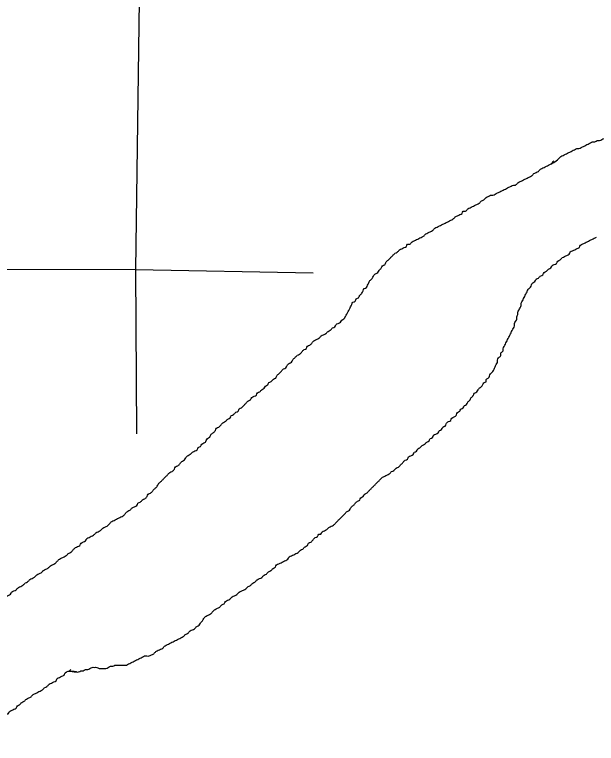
# Model space of a CAD drawing. Extents: x 813775 to 1157140, y 1757555 to 1979907.
# Drawn here: x 1017285 to 1018711, y 1863601 to 1865388 of the extents above; entities that cross this region are included whole.
import ezdxf

# ---------------------------------------------------------------- set-up
doc = ezdxf.new("R2010")
doc.units = 0
doc.layers.add('Level 35', color=7, linetype='Continuous')
doc.layers.add('Level 5', color=7, linetype='Continuous')

msp = doc.modelspace()

# ---------------------------------------------------------------- linework, layer by layer
at = {"layer": 'Level 35'}
for points in [[(1018607.1, 1865028.7), (1018600.1, 1865022), (1018618.2, 1865034.2), (1018623.8, 1865039.8), (1018629.4, 1865042.6), (1018635, 1865045.4), (1018640.5, 1865048.2), (1018646.1, 1865051), (1018651.7, 1865053.8), (1018657.3, 1865056.6), (1018662.9, 1865059.4), (1018668.4, 1865059.4), (1018674, 1865062.2), (1018679.6, 1865064.9), (1018685.2, 1865067.7), (1018690.8, 1865070.5), (1018696.3, 1865073.3), (1018701.9, 1865076.1), (1018707.5, 1865076.1), (1018713.1, 1865078.9), (1018718.7, 1865078.9), (1018724.2, 1865081.7), (1018729.8, 1865084.5), (1018735.4, 1865084.5), (1018741, 1865087.3), (1018746.5, 1865090.1), (1018752.1, 1865090.1), (1018757.7, 1865090.1), (1018763.3, 1865092.9), (1018768.9, 1865095.6), (1018774.4, 1865095.6), (1018780, 1865098.4), (1018785.6, 1865098.4), (1018791.2, 1865101.2), (1018796.8, 1865101.2), (1018802.3, 1865104), (1018807.9, 1865104), (1018813.5, 1865104), (1018819.1, 1865101.2), (1018824.7, 1865101.2), (1018830.2, 1865101.2), (1018835.8, 1865098.4), (1018841.4, 1865098.4), (1018847, 1865095.6), (1018852.6, 1865095.6), (1018858.1, 1865095.6), (1018863.7, 1865092.9), (1018869.3, 1865092.9), (1018874.9, 1865090.1), (1018880.4, 1865087.3), (1018886, 1865087.3), (1018891.6, 1865084.5), (1018897.2, 1865084.5), (1018902.8, 1865081.7), (1018908.3, 1865081.7), (1018913.9, 1865078.9), (1018919.5, 1865078.9), (1018925.1, 1865078.9), (1018930.7, 1865076.1), (1018936.2, 1865076.1), (1018941.8, 1865076.1), (1018947.4, 1865076.1), (1018953, 1865076.1), (1018958.6, 1865076.1), (1018964.1, 1865076.1), (1018969.7, 1865076.1), (1018975.3, 1865076.1), (1018980.9, 1865076.1), (1018986.4, 1865076.1), (1018992, 1865076.1), (1018997.6, 1865076.1), (1019003.2, 1865076.1), (1019008.8, 1865076.1), (1019014.3, 1865073.3), (1019019.9, 1865073.3), (1019025.5, 1865073.3), (1019031.1, 1865073.3), (1019036.7, 1865073.3), (1019042.2, 1865073.3), (1019047.8, 1865070.5), (1019053.4, 1865070.5), (1019059, 1865070.5), (1019064.6, 1865070.5), (1019070.1, 1865070.5), (1019075.7, 1865070.5), (1019081.3, 1865070.5), (1019086.9, 1865070.5), (1019092.5, 1865070.5), (1019098, 1865067.7), (1019103.6, 1865067.7), (1019109.2, 1865070.5)], [(1018557.7, 1864998), (1018563.3, 1865000.8), (1018568.9, 1865003.5), (1018574.4, 1865009.1), (1018580, 1865011.9), (1018585.6, 1865014.7), (1018591.2, 1865017.5), (1018596.7, 1865020.3), (1018600.1, 1865022)], [(1018092.4, 1864641.8), (1018105.8, 1864665.8), (1018108.6, 1864671.4), (1018111.4, 1864677), (1018114.2, 1864682.6), (1018119.7, 1864685.4), (1018122.5, 1864691), (1018128.1, 1864693.8), (1018130.9, 1864699.3), (1018136.5, 1864704.9), (1018139.3, 1864710.5), (1018142, 1864716.1), (1018147.6, 1864718.9), (1018150.4, 1864724.5), (1018153.2, 1864730), (1018156, 1864735.6), (1018161.6, 1864741.2), (1018164.4, 1864746.8), (1018169.9, 1864752.4), (1018175.5, 1864755.2), (1018178.3, 1864760.7), (1018183.9, 1864766.3), (1018186.7, 1864771.9), (1018192.3, 1864774.7), (1018195, 1864780.3), (1018200.6, 1864785.9), (1018206.2, 1864791.4), (1018211.8, 1864797), (1018217.4, 1864802.6), (1018222.9, 1864805.4), (1018228.5, 1864811), (1018234.1, 1864813.8), (1018239.7, 1864816.6), (1018245.3, 1864819.3), (1018248.1, 1864824.9), (1018253.6, 1864824.9), (1018259.2, 1864830.5), (1018264.8, 1864833.3), (1018270.4, 1864836.1), (1018275.9, 1864838.9), (1018281.5, 1864841.7), (1018287.1, 1864844.5), (1018292.7, 1864850), (1018298.3, 1864852.8), (1018303.8, 1864855.6), (1018309.4, 1864858.4), (1018315, 1864864), (1018320.6, 1864866.8), (1018326.2, 1864869.6), (1018331.7, 1864872.4), (1018337.3, 1864875.2), (1018342.9, 1864878), (1018348.5, 1864880.7), (1018354.1, 1864883.5), (1018359.6, 1864886.3), (1018365.2, 1864891.9), (1018370.8, 1864894.7), (1018376.4, 1864897.5), (1018381.9, 1864900.3), (1018384.7, 1864905.9), (1018390.3, 1864905.9), (1018395.9, 1864911.4), (1018401.5, 1864914.2), (1018407.1, 1864917), (1018412.6, 1864919.8), (1018418.2, 1864922.6), (1018423.8, 1864925.4), (1018429.4, 1864931), (1018435, 1864933.8), (1018440.5, 1864939.4), (1018446.1, 1864942.1), (1018451.7, 1864944.9), (1018457.3, 1864944.9), (1018462.8, 1864947.7), (1018468.4, 1864950.5), (1018474, 1864953.3), (1018479.6, 1864956.1), (1018485.2, 1864958.9), (1018490.7, 1864961.7), (1018496.3, 1864964.5), (1018501.9, 1864967.3), (1018507.5, 1864970.1), (1018513.1, 1864970.1), (1018518.6, 1864975.6), (1018524.2, 1864978.4), (1018529.8, 1864981.2), (1018535.4, 1864984), (1018541, 1864986.8), (1018546.5, 1864989.6), (1018552.1, 1864992.4), (1018557.7, 1864998)], [(1018376.4, 1864415.2), (1018379.2, 1864420.8), (1018384.7, 1864423.6), (1018387.5, 1864429.2), (1018393.1, 1864432), (1018395.9, 1864437.5), (1018401.5, 1864443.1), (1018404.3, 1864448.7), (1018409.8, 1864454.3), (1018412.6, 1864459.9), (1018418.2, 1864462.7), (1018421, 1864468.2), (1018426.6, 1864473.8), (1018432.2, 1864479.4), (1018435, 1864485), (1018440.5, 1864487.8), (1018440.5, 1864493.4), (1018446.1, 1864496.2), (1018448.9, 1864501.7), (1018451.7, 1864507.3), (1018457.3, 1864512.9), (1018460.1, 1864518.5), (1018462.8, 1864524.1), (1018465.6, 1864529.6), (1018468.4, 1864535.2), (1018468.4, 1864540.8), (1018471.2, 1864546.4), (1018476.8, 1864552), (1018476.8, 1864557.6), (1018482.4, 1864563.1), (1018482.4, 1864568.7), (1018485.2, 1864574.3), (1018488, 1864579.9), (1018490.7, 1864585.5), (1018493.5, 1864591), (1018496.3, 1864596.6), (1018499.1, 1864602.2), (1018501.9, 1864607.8), (1018504.7, 1864613.4), (1018507.5, 1864619), (1018510.3, 1864624.5), (1018510.3, 1864630.1), (1018513.1, 1864635.7), (1018515.8, 1864641.3), (1018515.8, 1864646.9), (1018518.6, 1864652.4), (1018518.6, 1864658), (1018521.4, 1864663.6), (1018524.2, 1864669.2), (1018527, 1864674.8), (1018527, 1864680.4), (1018529.8, 1864685.9), (1018532.6, 1864691.5), (1018535.4, 1864697.1), (1018538.2, 1864702.7), (1018541, 1864708.3), (1018543.7, 1864713.8), (1018549.3, 1864719.4), (1018552.1, 1864725), (1018554.9, 1864730.6), (1018560.5, 1864733.4), (1018563.3, 1864739), (1018568.9, 1864741.8), (1018574.4, 1864747.3), (1018580, 1864750.1), (1018582.8, 1864755.7), (1018588.4, 1864758.5), (1018594, 1864764.1), (1018599.5, 1864766.9), (1018602.3, 1864772.5), (1018607.9, 1864775.2), (1018613.5, 1864778), (1018616.3, 1864783.6), (1018621.9, 1864786.4), (1018627.4, 1864792), (1018633, 1864794.8), (1018638.6, 1864797.6), (1018644.2, 1864800.4), (1018647, 1864805.9), (1018652.5, 1864808.7), (1018658.1, 1864811.5), (1018663.7, 1864814.3), (1018669.3, 1864817.1), (1018672.1, 1864822.7), (1018677.6, 1864825.5), (1018683.2, 1864828.3), (1018688.8, 1864831.1), (1018694.4, 1864833.9), (1018700, 1864836.6), (1018705.5, 1864839.4), (1018711.1, 1864842.2)], [(1017897.1, 1864471.6), (1017899.9, 1864477.2), (1017905.5, 1864480), (1017908.3, 1864485.5), (1017913.9, 1864488.3), (1017919.4, 1864493.9), (1017925, 1864496.7), (1017927.8, 1864502.3), (1017933.4, 1864507.9), (1017939, 1864513.5), (1017944.5, 1864519), (1017950.1, 1864521.8), (1017952.9, 1864527.4), (1017958.5, 1864533), (1017964.1, 1864535.8), (1017966.9, 1864541.4), (1017972.4, 1864546.9), (1017978, 1864552.5), (1017983.6, 1864555.3), (1017989.2, 1864560.9), (1017994.8, 1864566.5), (1018000.3, 1864569.3), (1018003.1, 1864574.9), (1018008.7, 1864577.6), (1018014.3, 1864583.2), (1018019.9, 1864588.8), (1018025.4, 1864591.6), (1018031, 1864594.4), (1018036.6, 1864600), (1018042.2, 1864602.8), (1018047.8, 1864605.6), (1018053.3, 1864611.1), (1018058.9, 1864613.9), (1018064.5, 1864619.5), (1018070.1, 1864622.3), (1018072.9, 1864627.9), (1018078.4, 1864630.7), (1018084, 1864633.5), (1018086.8, 1864639), (1018092.4, 1864641.8), (1018095.2, 1864647.4)], [(1017439.6, 1864083.7), (1017445.2, 1864086.4), (1017448, 1864092), (1017453.6, 1864094.8), (1017459.2, 1864097.6), (1017462, 1864103.2), (1017467.5, 1864106), (1017473.1, 1864108.8), (1017478.7, 1864111.6), (1017484.3, 1864117.1), (1017489.8, 1864119.9), (1017495.4, 1864122.7), (1017501, 1864128.3), (1017506.6, 1864131.1), (1017512.2, 1864133.9), (1017517.7, 1864139.5), (1017523.3, 1864145.1), (1017528.9, 1864147.8), (1017534.5, 1864150.6), (1017540.1, 1864153.4), (1017545.6, 1864156.2), (1017551.2, 1864159), (1017556.8, 1864164.6), (1017562.4, 1864170.2), (1017568, 1864173), (1017573.5, 1864178.5), (1017579.1, 1864181.3), (1017584.7, 1864184.1), (1017587.5, 1864189.7), (1017593.1, 1864192.5), (1017598.6, 1864198.1), (1017604.2, 1864200.9), (1017609.8, 1864206.5), (1017612.6, 1864212), (1017618.2, 1864214.8), (1017623.7, 1864220.4), (1017629.3, 1864226), (1017634.9, 1864231.6), (1017637.7, 1864237.2), (1017643.3, 1864242.7), (1017648.9, 1864248.3), (1017654.4, 1864253.9), (1017660, 1864259.5), (1017665.6, 1864265.1), (1017671.2, 1864267.9), (1017676.7, 1864273.4), (1017679.5, 1864279), (1017685.1, 1864281.8), (1017690.7, 1864287.4), (1017696.3, 1864293), (1017701.9, 1864295.8), (1017704.6, 1864301.3), (1017710.2, 1864306.9), (1017715.8, 1864309.7), (1017721.4, 1864315.3), (1017727, 1864318.1), (1017732.5, 1864320.9), (1017735.3, 1864326.5), (1017740.9, 1864329.3), (1017743.7, 1864334.8), (1017749.3, 1864337.6), (1017754.9, 1864343.2), (1017757.6, 1864348.8), (1017763.2, 1864351.6), (1017766, 1864357.2), (1017771.6, 1864362.7), (1017777.2, 1864368.3), (1017780, 1864373.9), (1017785.5, 1864376.7), (1017791.1, 1864382.3), (1017796.7, 1864387.9), (1017802.3, 1864390.7), (1017807.9, 1864396.2), (1017813.4, 1864399), (1017816.2, 1864404.6), (1017821.8, 1864407.4), (1017827.4, 1864413), (1017833, 1864415.8), (1017835.8, 1864421.4), (1017841.3, 1864424.1), (1017846.9, 1864429.7), (1017852.5, 1864435.3), (1017858.1, 1864440.9), (1017863.6, 1864443.7), (1017866.4, 1864449.3), (1017872, 1864452.1), (1017877.6, 1864454.8), (1017880.4, 1864460.4), (1017886, 1864463.2), (1017891.5, 1864468.8), (1017897.1, 1864471.6)], [(1017924.5, 1864032.9), (1017927.3, 1864038.4), (1017932.8, 1864041.2), (1017938.4, 1864044), (1017944, 1864046.8), (1017949.6, 1864049.6), (1017955.1, 1864052.4), (1017957.9, 1864058), (1017963.5, 1864060.8), (1017969.1, 1864063.6), (1017974.7, 1864066.3), (1017980.3, 1864069.1), (1017985.8, 1864074.7), (1017991.4, 1864077.5), (1017997, 1864083.1), (1018002.6, 1864085.9), (1018005.4, 1864091.5), (1018010.9, 1864094.3), (1018016.5, 1864099.8), (1018022.1, 1864105.4), (1018027.7, 1864108.2), (1018030.5, 1864113.8), (1018036, 1864113.8), (1018038.8, 1864119.4), (1018044.4, 1864122.2), (1018050, 1864125), (1018055.6, 1864130.5), (1018061.2, 1864133.3), (1018066.7, 1864136.1), (1018072.3, 1864141.7), (1018077.9, 1864147.3), (1018083.5, 1864152.9), (1018089, 1864158.4), (1018094.6, 1864164), (1018100.2, 1864169.6), (1018105.8, 1864172.4), (1018108.6, 1864178), (1018114.2, 1864183.6), (1018119.7, 1864189.1), (1018125.3, 1864194.7), (1018130.9, 1864197.5), (1018133.7, 1864203.1), (1018139.3, 1864205.9), (1018142, 1864211.5), (1018147.6, 1864214.3), (1018153.2, 1864219.8), (1018158.8, 1864225.4), (1018164.4, 1864231), (1018169.9, 1864236.6), (1018175.5, 1864242.2), (1018181.1, 1864247.8), (1018186.7, 1864253.3), (1018192.3, 1864256.1), (1018197.8, 1864258.9), (1018203.4, 1864261.7), (1018209, 1864267.3), (1018214.6, 1864270.1), (1018220.2, 1864275.7), (1018225.7, 1864278.5), (1018231.3, 1864284), (1018236.9, 1864289.6), (1018242.5, 1864295.2), (1018248.1, 1864298), (1018250.8, 1864303.6), (1018256.4, 1864306.4), (1018262, 1864309.2), (1018264.8, 1864314.7), (1018270.4, 1864317.5), (1018273.2, 1864323.1), (1018278.7, 1864325.9), (1018284.3, 1864331.5), (1018289.9, 1864334.3), (1018295.5, 1864339.9), (1018301.1, 1864342.7), (1018303.8, 1864348.2), (1018309.4, 1864351), (1018312.2, 1864356.6), (1018317.8, 1864359.4), (1018323.4, 1864362.2), (1018326.2, 1864367.8), (1018331.7, 1864370.6), (1018334.5, 1864376.1), (1018340.1, 1864378.9), (1018342.9, 1864384.5), (1018348.5, 1864390.1), (1018354.1, 1864392.9), (1018356.8, 1864398.5), (1018362.4, 1864401.3), (1018368, 1864406.8), (1018370.8, 1864412.4), (1018376.4, 1864415.2)], [(1016938.4, 1863727.3), (1016959.8, 1863748.7), (1016962.6, 1863754.3), (1016965.4, 1863759.9), (1016971, 1863765.5), (1016976.6, 1863768.3), (1016982.1, 1863773.9), (1016987.7, 1863773.9), (1016993.3, 1863779.4), (1016998.9, 1863782.2), (1017004.5, 1863782.2), (1017010, 1863785), (1017015.6, 1863787.8), (1017021.2, 1863790.6), (1017026.8, 1863790.6), (1017032.4, 1863796.2), (1017037.9, 1863799), (1017043.5, 1863801.8), (1017049.1, 1863807.3), (1017054.7, 1863810.1), (1017060.3, 1863815.7), (1017065.8, 1863818.5), (1017071.4, 1863821.3), (1017074.2, 1863826.9), (1017079.8, 1863829.7), (1017082.6, 1863835.3), (1017088.2, 1863838), (1017093.7, 1863840.8), (1017099.3, 1863843.6), (1017104.9, 1863846.4), (1017110.5, 1863849.2), (1017116, 1863852), (1017121.6, 1863857.6), (1017127.2, 1863860.4), (1017132.8, 1863863.2), (1017138.4, 1863866), (1017143.9, 1863868.7), (1017149.5, 1863871.5), (1017155.1, 1863874.3), (1017160.7, 1863879.9), (1017166.3, 1863882.7), (1017171.8, 1863885.5), (1017177.4, 1863888.3), (1017183, 1863893.9), (1017188.6, 1863896.7), (1017194.2, 1863902.2), (1017199.7, 1863907.8), (1017205.3, 1863910.6), (1017210.9, 1863913.4), (1017216.5, 1863916.2), (1017222, 1863921.8), (1017227.6, 1863927.4), (1017233.2, 1863930.1), (1017238.8, 1863935.7), (1017244.4, 1863938.5), (1017249.9, 1863944.1), (1017255.5, 1863946.9), (1017261.1, 1863952.5), (1017263.9, 1863958.1), (1017269.5, 1863963.6), (1017275.1, 1863966.4), (1017277.8, 1863972), (1017283.4, 1863974.8), (1017289, 1863977.6), (1017294.6, 1863983.2), (1017300.2, 1863986), (1017305.7, 1863988.8), (1017311.3, 1863994.3), (1017316.9, 1863997.1), (1017322.5, 1864002.7), (1017328.1, 1864005.5), (1017333.6, 1864008.3), (1017339.2, 1864013.9), (1017344.8, 1864016.7), (1017350.4, 1864019.5), (1017355.9, 1864025), (1017361.5, 1864027.8), (1017367.1, 1864030.6), (1017372.7, 1864036.2), (1017378.3, 1864039), (1017383.8, 1864041.8), (1017389.4, 1864047.4), (1017395, 1864053), (1017400.6, 1864055.7), (1017406.2, 1864058.5), (1017411.7, 1864061.3), (1017417.3, 1864066.9), (1017422.9, 1864069.7), (1017428.5, 1864075.3), (1017434.1, 1864080.9), (1017439.6, 1864083.7)], [(1017430.7, 1863776.1), (1017436.3, 1863776.1), (1017441.9, 1863776.1), (1017447.4, 1863778.9), (1017453, 1863778.9), (1017458.6, 1863781.7), (1017464.2, 1863781.7), (1017469.8, 1863784.5), (1017475.3, 1863787.3), (1017480.9, 1863787.3), (1017486.5, 1863787.3), (1017492.1, 1863784.5), (1017497.7, 1863784.5), (1017503.2, 1863784.5), (1017508.8, 1863784.5), (1017514.4, 1863787.3), (1017520, 1863790), (1017525.6, 1863790), (1017531.1, 1863792.8), (1017536.7, 1863792.8), (1017542.3, 1863792.8), (1017547.9, 1863792.8), (1017553.4, 1863792.8), (1017559, 1863792.8), (1017564.6, 1863795.6), (1017570.2, 1863798.4), (1017575.8, 1863801.2), (1017581.3, 1863804), (1017586.9, 1863806.8), (1017592.5, 1863809.6), (1017598.1, 1863812.4), (1017603.7, 1863815.2), (1017609.2, 1863815.2), (1017614.8, 1863815.2), (1017620.4, 1863818), (1017626, 1863820.7), (1017631.6, 1863826.3), (1017637.1, 1863829.1), (1017642.7, 1863831.9), (1017648.3, 1863834.7), (1017653.9, 1863840.3), (1017659.5, 1863843.1), (1017665, 1863845.9), (1017670.6, 1863848.7), (1017676.2, 1863851.4), (1017681.8, 1863854.2), (1017687.3, 1863857), (1017692.9, 1863859.8), (1017698.5, 1863862.6), (1017704.1, 1863868.2), (1017709.7, 1863871), (1017715.2, 1863876.6), (1017720.8, 1863879.4), (1017726.4, 1863882.1), (1017732, 1863887.7), (1017737.6, 1863890.5), (1017740.4, 1863896.1), (1017745.9, 1863901.7), (1017748.7, 1863907.3), (1017754.3, 1863912.8), (1017759.9, 1863915.6), (1017765.5, 1863918.4), (1017771, 1863924), (1017776.6, 1863929.6), (1017782.2, 1863932.4), (1017787.8, 1863935.2), (1017793.4, 1863940.8), (1017798.9, 1863943.5), (1017801.7, 1863949.1), (1017807.3, 1863951.9), (1017812.9, 1863954.7), (1017818.5, 1863960.3), (1017824, 1863963.1), (1017829.6, 1863965.9), (1017835.2, 1863971.5), (1017840.8, 1863974.2), (1017846.4, 1863977), (1017851.9, 1863979.8), (1017857.5, 1863985.4), (1017863.1, 1863988.2), (1017868.7, 1863993.8), (1017874.2, 1863996.6), (1017879.8, 1864002.2), (1017885.4, 1864004.9), (1017891, 1864007.7), (1017896.6, 1864013.3), (1017902.1, 1864016.1), (1017907.7, 1864021.7), (1017913.3, 1864024.5), (1017918.9, 1864030.1), (1017924.5, 1864032.9)], [(1017177.4, 1863600.8), (1017183, 1863606.4), (1017188.6, 1863609.2), (1017194.2, 1863612), (1017196.9, 1863617.6), (1017202.5, 1863623.1), (1017208.1, 1863628.7), (1017213.7, 1863631.5), (1017219.3, 1863637.1), (1017224.8, 1863642.7), (1017230.4, 1863645.5), (1017236, 1863648.3), (1017238.8, 1863653.8), (1017244.4, 1863656.6), (1017249.9, 1863662.2), (1017255.5, 1863665), (1017261.1, 1863667.8), (1017263.9, 1863673.4), (1017269.5, 1863673.4), (1017272.3, 1863679), (1017277.8, 1863681.8), (1017283.4, 1863684.5), (1017289, 1863687.3), (1017291.8, 1863692.9), (1017297.4, 1863695.7), (1017302.9, 1863701.3), (1017308.5, 1863704.1), (1017314.1, 1863709.7), (1017319.7, 1863712.5), (1017325.3, 1863715.2), (1017330.8, 1863720.8), (1017336.4, 1863723.6), (1017342, 1863726.4), (1017347.6, 1863729.2), (1017353.2, 1863732), (1017358.7, 1863737.6), (1017364.3, 1863740.4), (1017369.9, 1863745.9), (1017375.5, 1863748.7), (1017381.1, 1863751.5), (1017386.6, 1863754.3), (1017389.4, 1863759.9), (1017395, 1863762.7), (1017400.6, 1863765.5), (1017406.2, 1863768.3), (1017408.9, 1863773.9), (1017436.3, 1863776.1), (1017420.1, 1863779.4), (1017422.9, 1863782.2)]]:
    msp.add_spline(points, degree=3, dxfattribs=at)
at = {"layer": 'Level 5'}
for points in [[(1017617.1, 1867403.5), (1017581.6, 1864762.6)], [(1017196.9, 1864763.7), (1017581.6, 1864762.6)], [(1017581.6, 1864762.6), (1017583.9, 1864359.8)], [(1017581.6, 1864762.6), (1018016.7, 1864754.5)]]:
    msp.add_lwpolyline(points, dxfattribs=at)

doc.saveas('drawing.dxf')
